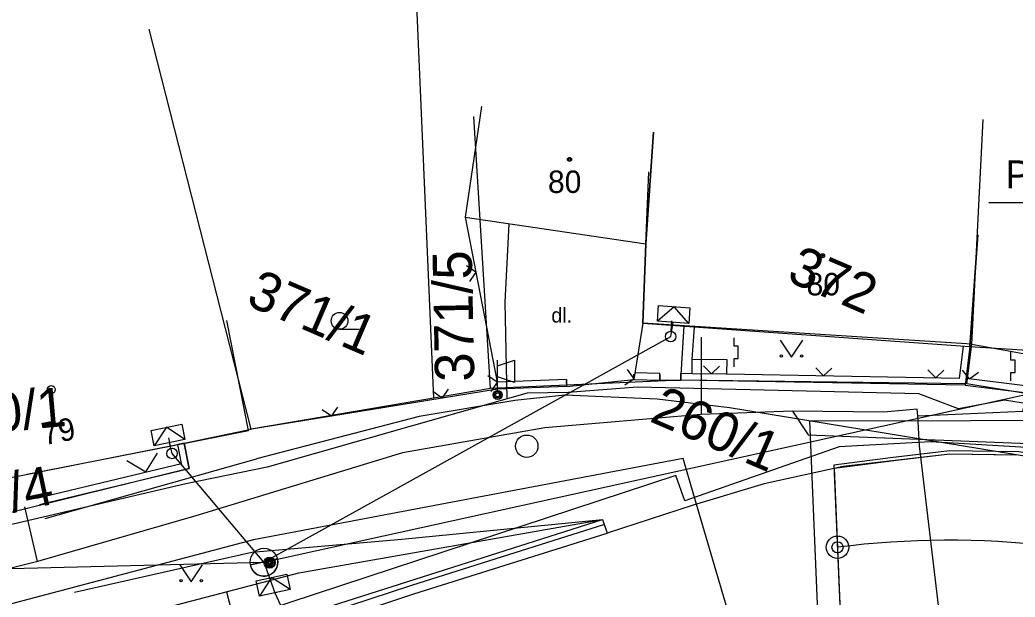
# Model space of a CAD drawing. Extents: x -643342 to -638635, y -1201752 to -1189948.
# Drawn here: x -639618.07 to -639573.69, y -1192702.06 to -1192676.32 of the extents above; entities that cross this region are included whole.
import ezdxf

# ---------------------------------------------------------------- set-up
doc = ezdxf.new("R2010")
doc.units = 0
for name, color, linetype in [('42', 7, 'Continuous'), ('IS_EL_NN_NADZEMNÍ', 7, 'Continuous'), ('IS_EL_NN_PODZEMNÍ', 7, 'Continuous'), ('IS_PLYN_STL', 7, 'Continuous'), ('IS_TELEF_MISTNI_ZAMERENO', 7, 'Continuous'), ('IS_VODOVOD_VAS', 7, 'Continuous'), ('K-HRANICE_KN', 7, 'Continuous'), ('K-ČÍSLA_PARCEL', 7, 'Continuous'), ('N-HECTOMETRY', 7, 'Continuous'), ('N-OBVOD STAVBY 06', 7, 'Continuous'), ('N-OSA', 7, 'Continuous'), ('N-SILNICE', 7, 'Continuous'), ('N-SRAFY_PLOCHY', 7, 'Continuous'), ('tomaštík - Džuganovi - Vrstva 36', 7, 'Continuous'), ('Z-budovy', 7, 'Continuous'), ('Z-hrany_a_čáry', 7, 'Continuous'), ('Z-popisy', 7, 'Continuous'), ('Z-sloupy', 7, 'Continuous'), ('Z-vchody_vjezdy', 7, 'Continuous'), ('Z-VO_rozhlas', 7, 'Continuous'), ('Z-značky', 7, 'Continuous'), ('Z-šachty_poklopy', 7, 'Continuous')]:
    doc.layers.add(name, color=color, linetype=linetype)

# ---------------------------------------------------------------- blocks, each defined once
blk = doc.blocks.new('hecto2')
at = {"layer": 'N-HECTOMETRY'}
blk.add_circle((0, 0), 0.25, dxfattribs=at)

msp = doc.modelspace()

# ---------------------------------------------------------------- linework, layer by layer
at = {"layer": '42'}
msp.add_line((-639521.209, -1192684.475), (-639574.855, -1192684.475), dxfattribs=at)
at = {"layer": 'IS_EL_NN_NADZEMNÍ'}
for p, q in [((-639607.19, -1192700.5), (-639570.95, -1192692.53)), ((-639638.4, -1192701.27), (-639607.19, -1192700.5))]:
    msp.add_line(p, q, dxfattribs=at)
for points in [[(-639588.242, -1192689.859), (-639588.89, -1192689.111), (-639589.638, -1192689.76)], [(-639589.034, -1192690.206), (-639589.001, -1192689.737)], [(-639610.714, -1192695.034), (-639611.536, -1192694.484), (-639612.087, -1192695.307)], [(-639611.336, -1192695.419), (-639611.428, -1192694.958)], [(-639607.797, -1192700.623), (-639606.586, -1192700.357)], [(-639606.586, -1192700.357), (-639607.797, -1192700.623)], [(-639606.027, -1192701.71), (-639606.86, -1192701.177), (-639607.394, -1192702.01)]]:
    msp.add_lwpolyline(points, dxfattribs=at)
for centre, radius in [((-639589.05, -1192690.44), 0.235), ((-639611.29, -1192695.65), 0.235), ((-639607.19, -1192700.5), 0.62)]:
    msp.add_circle(centre, radius, dxfattribs=at)
for centre, radius, start, end in [((-639607.19, -1192700.5), 0.62, 191.4816, 12.4006), ((-639607.175, -1192700.477), 0.601, 10.6274, 11.5516)]:
    msp.add_arc(centre, radius, start, end, dxfattribs=at)
at = {"layer": 'IS_EL_NN_PODZEMNÍ'}
for p, q in [((-639589.05, -1192690.44), (-639588.94, -1192689.81)), ((-639607.19, -1192700.5), (-639589.05, -1192690.44)), ((-639611.29, -1192695.65), (-639611.4, -1192695.17)), ((-639607.19, -1192700.5), (-639611.29, -1192695.65)), ((-639607.19, -1192700.5), (-639606.71, -1192701.86)), ((-639606.71, -1192701.86), (-639601.14, -1192713.85))]:
    msp.add_line(p, q, dxfattribs=at)
for points in [[(-639588.242, -1192689.859), (-639589.638, -1192689.76), (-639589.589, -1192689.062), (-639588.192, -1192689.16)], [(-639610.714, -1192695.034), (-639612.087, -1192695.307), (-639612.223, -1192694.621), (-639610.85, -1192694.348)], [(-639606.027, -1192701.71), (-639607.394, -1192702.01), (-639607.544, -1192701.327), (-639606.177, -1192701.027)]]:
    msp.add_lwpolyline(points, close=True, dxfattribs=at)
at = {"layer": 'IS_PLYN_STL'}
for p, q in [((-639587.69, -1192690.47), (-639587.69, -1192693.92)), ((-639617.283, -1192700.464), (-639617.859, -1192698.031))]:
    msp.add_line(p, q, dxfattribs=at)
for points in [[(-639578.03, -1192693.98), (-639573.34, -1192693.76), (-639573.09, -1192692.81)], [(-639570.45, -1192706.22), (-639576.7, -1192705.19), (-639576.87, -1192704.12), (-639577.01, -1192703.18), (-639577.96, -1192695.31), (-639578.03, -1192693.98), (-639578.05, -1192693.68), (-639579.55, -1192693.81), (-639583.62, -1192693.77), (-639587.69, -1192693.92), (-639594.67, -1192694.51), (-639601.01, -1192695.63), (-639610.23, -1192698.44), (-639617.283, -1192700.464), (-639617.34, -1192700.48), (-639623.98, -1192702.14), (-639628.948, -1192702.355), (-639633.45, -1192702.74), (-639634.48, -1192702.71), (-639636.683, -1192702.608)], [(-639583.62, -1192693.77), (-639582.92, -1192694.82), (-639573.09, -1192695.21), (-639565.35, -1192697.2), (-639561.18, -1192697.58), (-639560.71, -1192695.86)]]:
    msp.add_lwpolyline(points, dxfattribs=at)
at = {"layer": 'IS_TELEF_MISTNI_ZAMERENO'}
for p, q in [((-639596.43, -1192688.91), (-639596.26, -1192685.42)), ((-639596.35, -1192693.22), (-639596.43, -1192688.91)), ((-639595.45, -1192692.97), (-639596.35, -1192693.22)), ((-639593.62, -1192692.94), (-639595.45, -1192692.97)), ((-639590.53, -1192692.7), (-639593.62, -1192692.94)), ((-639590.53, -1192692.7), (-639593.62, -1192692.94)), ((-639577.98, -1192692.99), (-639590.53, -1192692.7)), ((-639576.21, -1192693.66), (-639577.98, -1192692.99)), ((-639596.35, -1192693.22), (-639607.04, -1192696.26)), ((-639574.16, -1192693.27), (-639576.21, -1192693.66)), ((-639569.08, -1192694.1), (-639574.16, -1192693.27)), ((-639607.04, -1192696.26), (-639610.67, -1192697)), ((-639607.04, -1192696.26), (-639610.67, -1192697)), ((-639610.67, -1192697), (-639622.4, -1192699.74))]:
    msp.add_line(p, q, dxfattribs=at)
at = {"layer": 'IS_VODOVOD_VAS'}
msp.add_lwpolyline([(-639584.92, -1192706.29), (-639585.94, -1192704.58), (-639587.84, -1192698.12), (-639588.49, -1192695.88), (-639607.65, -1192699.5), (-639629.99, -1192705.4), (-639631.51, -1192705.27), (-639640.591, -1192704.61)], dxfattribs=at)
at = {"layer": 'K-HRANICE_KN'}
for p, q in [((-639599.62, -1192693.191), (-639600.421, -1192674.597)), ((-639607.76, -1192694.57), (-639612.305, -1192676.741)), ((-639597.08, -1192692.76), (-639597.826, -1192680.625)), ((-639575.62, -1192690.78), (-639575.113, -1192680.767)), ((-639590.16, -1192686.312), (-639590.03, -1192683.095)), ((-639590.29, -1192689.85), (-639590.16, -1192686.312)), ((-639575.62, -1192690.78), (-639590.29, -1192689.85)), ((-639588.6, -1192692.38), (-639588.447, -1192689.967)), ((-639575.84, -1192692.55), (-639575.62, -1192690.78)), ((-639575.62, -1192690.78), (-639566.446, -1192692.455)), ((-639588.6, -1192692.38), (-639597.08, -1192692.76)), ((-639575.84, -1192692.55), (-639588.6, -1192692.38)), ((-639566.95, -1192694.02), (-639575.84, -1192692.55)), ((-639597.08, -1192692.76), (-639607.76, -1192694.57)), ((-639610.742, -1192695.196), (-639607.76, -1192694.57)), ((-639624.53, -1192697.92), (-639610.742, -1192695.196)), ((-639610.742, -1192695.196), (-639610.52, -1192696.32)), ((-639577.457, -1192695.138), (-639581.542, -1192695.358)), ((-639572.275, -1192695.446), (-639577.457, -1192695.138)), ((-639581.542, -1192695.358), (-639588.423, -1192697.771)), ((-639610.52, -1192696.32), (-639624.66, -1192699.82)), ((-639588.818, -1192696.629), (-639610.323, -1192703.699)), ((-639588.423, -1192697.771), (-639588.818, -1192696.629))]:
    msp.add_line(p, q, dxfattribs=at)
at = {"layer": 'N-HECTOMETRY'}
msp.add_circle((-639581.61, -1192699.835), 0.5, dxfattribs=at)
at = {"layer": 'N-OBVOD STAVBY 06'}
msp.add_lwpolyline([(-639543.655, -1192715.381), (-639582.345, -1192706.289), (-639582.842, -1192694.203), (-639561.36, -1192694.16)], dxfattribs=at)
at = {"layer": 'N-OSA'}
msp.add_arc((-639576.655, -1192738.582), 39.062, 69.3045, 97.2869, dxfattribs=at)
at = {"layer": 'N-SILNICE'}
for points in [[(-639539.167, -1192706.72), (-639553.675, -1192701.206), (-639557.927, -1192699.59), (-639562.791, -1192697.76), (-639564.715, -1192697.264), (-639568.845, -1192696.364), (-639573.526, -1192695.58), (-639576.608, -1192695.53), (-639579.252, -1192695.84), (-639581.774, -1192696.177), (-639581.461, -1192703.45)], [(-639576.6, -1192695.68), (-639579.233, -1192695.989), (-639581.754, -1192696.326)], [(-639539.22, -1192706.86), (-639553.728, -1192701.346), (-639557.98, -1192699.73), (-639562.836, -1192697.903), (-639564.75, -1192697.41), (-639568.873, -1192696.511), (-639573.54, -1192695.73), (-639576.6, -1192695.68)]]:
    msp.add_lwpolyline(points, dxfattribs=at)
at = {"layer": 'N-SRAFY_PLOCHY'}
for p, q in [((-639576.6, -1192695.68), (-639578.975, -1192695.959)), ((-639573.649, -1192695.728), (-639576.6, -1192695.68)), ((-639578.975, -1192695.959), (-639581.754, -1192696.326)), ((-639581.754, -1192696.326), (-639581.467, -1192703.299))]:
    msp.add_line(p, q, dxfattribs=at)
at = {"layer": 'Z-budovy'}
for p, q in [((-639597.491, -1192680.189), (-639598.21, -1192685.11)), ((-639590.16, -1192686.312), (-639589.817, -1192681.324)), ((-639589.817, -1192681.324), (-639590.16, -1192686.312)), ((-639598.21, -1192685.11), (-639590.16, -1192686.312)), ((-639575.354, -1192685.903), (-639575.71, -1192690.89)), ((-639575.71, -1192690.89), (-639575.354, -1192685.903)), ((-639590.16, -1192686.312), (-639590.29, -1192689.85)), ((-639607.88, -1192694.63), (-639608.849, -1192689.725)), ((-639607.88, -1192694.63), (-639608.849, -1192689.725)), ((-639590.29, -1192689.85), (-639575.71, -1192690.89)), ((-639575.71, -1192690.89), (-639570.28, -1192691.22)), ((-639610.41, -1192695.13), (-639607.88, -1192694.63)), ((-639610.41, -1192695.13), (-639607.88, -1192694.63)), ((-639617.744, -1192696.579), (-639610.41, -1192695.13)), ((-639617.744, -1192696.579), (-639610.41, -1192695.13))]:
    msp.add_line(p, q, dxfattribs=at)
at = {"layer": 'Z-hrany_a_čáry'}
for p, q in [((-639598.21, -1192685.11), (-639596.792, -1192692.48)), ((-639597.738, -1192687.565), (-639598.152, -1192687.284)), ((-639597.738, -1192687.565), (-639598.018, -1192687.979)), ((-639590.29, -1192689.85), (-639590.69, -1192692.36)), ((-639588.09, -1192691.45), (-639587.988, -1192690.014)), ((-639576.01, -1192690.869), (-639576.177, -1192692.305)), ((-639575.71, -1192690.89), (-639575.91, -1192692.61)), ((-639588.094, -1192692.102), (-639588.09, -1192691.45)), ((-639588.09, -1192691.45), (-639586.55, -1192691.46)), ((-639587.23, -1192692.108), (-639587.581, -1192691.751)), ((-639587.23, -1192692.108), (-639586.873, -1192691.756)), ((-639586.55, -1192691.46), (-639586.554, -1192692.112)), ((-639596.793, -1192692.475), (-639597.207, -1192692.194)), ((-639590.683, -1192692.319), (-639590.977, -1192691.914)), ((-639589.535, -1192692.08), (-639590.642, -1192692.061)), ((-639589.54, -1192692.38), (-639589.535, -1192692.08)), ((-639588.6, -1192692.38), (-639588.595, -1192692.08)), ((-639588.094, -1192692.102), (-639588.595, -1192692.08)), ((-639586.554, -1192692.112), (-639588.094, -1192692.102)), ((-639586.554, -1192692.112), (-639588.094, -1192692.102)), ((-639576.177, -1192692.305), (-639586.554, -1192692.112)), ((-639582.23, -1192692.192), (-639582.578, -1192691.832)), ((-639582.23, -1192692.192), (-639581.87, -1192691.845)), ((-639577.231, -1192692.285), (-639577.578, -1192691.925)), ((-639577.231, -1192692.285), (-639576.871, -1192691.938)), ((-639575.721, -1192692.331), (-639576.03, -1192691.937)), ((-639575.721, -1192692.331), (-639575.327, -1192692.022)), ((-639596.793, -1192692.475), (-639597.074, -1192692.889)), ((-639593.702, -1192692.36), (-639596.792, -1192692.48)), ((-639596.78, -1192692.78), (-639596.792, -1192692.48)), ((-639593.69, -1192692.66), (-639596.78, -1192692.78)), ((-639593.702, -1192692.36), (-639593.69, -1192692.66)), ((-639590.683, -1192692.319), (-639591.089, -1192692.613)), ((-639590.69, -1192692.36), (-639589.54, -1192692.38)), ((-639575.91, -1192692.61), (-639588.6, -1192692.38)), ((-639575.91, -1192692.61), (-639573.27, -1192692.93)), ((-639573.239, -1192692.631), (-639575.875, -1192692.312)), ((-639596.78, -1192692.78), (-639607.83, -1192694.59)), ((-639599.247, -1192693.184), (-639599.654, -1192692.892)), ((-639599.247, -1192693.184), (-639598.955, -1192692.778)), ((-639593.77, -1192693.06), (-639595.999, -1192693.287)), ((-639589.652, -1192693.232), (-639593.77, -1192693.06)), ((-639595.999, -1192693.287), (-639600.267, -1192693.999)), ((-639586.424, -1192693.615), (-639589.652, -1192693.232)), ((-639600.267, -1192693.999), (-639607.52, -1192695.89)), ((-639604.181, -1192693.992), (-639604.588, -1192693.7)), ((-639604.181, -1192693.992), (-639603.889, -1192693.586)), ((-639573.54, -1192695.73), (-639586.424, -1192693.615)), ((-639610.742, -1192695.196), (-639611.036, -1192695.254)), ((-639610.87, -1192696.096), (-639611.036, -1192695.254)), ((-639610.52, -1192696.32), (-639610.742, -1192695.196)), ((-639612.455, -1192696.477), (-639611.938, -1192695.633)), ((-639576.6, -1192695.68), (-639581.351, -1192696.238)), ((-639573.54, -1192695.73), (-639576.6, -1192695.68)), ((-639617.316, -1192697.647), (-639610.87, -1192696.096)), ((-639616.953, -1192698.551), (-639607.52, -1192695.89)), ((-639613.299, -1192695.96), (-639612.455, -1192696.477)), ((-639617.203, -1192697.928), (-639610.52, -1192696.32)), ((-639581.351, -1192696.238), (-639584.878, -1192697.005)), ((-639584.878, -1192697.005), (-639588.049, -1192697.964)), ((-639588.049, -1192697.964), (-639591.88, -1192699.2)), ((-639614.125, -1192705.604), (-639592.09, -1192698.59)), ((-639605.63, -1192700.97), (-639592.09, -1192698.59)), ((-639601.04, -1192699.47), (-639592.09, -1192698.59)), ((-639592.009, -1192698.826), (-639600.61, -1192701.54)), ((-639592.09, -1192698.59), (-639591.88, -1192699.2)), ((-639600.51, -1192701.91), (-639591.88, -1192699.2)), ((-639607.724, -1192700.056), (-639601.04, -1192699.47)), ((-639615.636, -1192701.836), (-639607.724, -1192700.056)), ((-639615.002, -1192703.417), (-639605.63, -1192700.97)), ((-639600.61, -1192701.54), (-639614.004, -1192705.907)), ((-639608.866, -1192701.819), (-639608.655, -1192702.629)), ((-639608.14, -1192704.44), (-639600.51, -1192701.91))]:
    msp.add_line(p, q, dxfattribs=at)
at = {"layer": 'Z-sloupy'}
for radius in [0.25, 0.2, 0.15, 0.1, 0.05]:
    msp.add_circle((-639606.94, -1192700.52), radius, dxfattribs=at)
at = {"layer": 'Z-vchody_vjezdy'}
for p, q in [((-639590.715, -1192692.111), (-639590.69, -1192692.36)), ((-639589.54, -1192692.13), (-639589.54, -1192692.38)), ((-639588.6, -1192692.13), (-639588.6, -1192692.38)), ((-639593.715, -1192692.411), (-639593.69, -1192692.66)), ((-639593.69, -1192692.66), (-639590.69, -1192692.36)), ((-639589.54, -1192692.38), (-639588.6, -1192692.38)), ((-639610.41, -1192695.13), (-639608.468, -1192694.746))]:
    msp.add_line(p, q, dxfattribs=at)
at = {"layer": 'Z-VO_rozhlas'}
for p, q in [((-639596.77, -1192692.84), (-639596.77, -1192691.49)), ((-639596.77, -1192691.74), (-639596.02, -1192691.49)), ((-639596.02, -1192691.49), (-639596.02, -1192692.49)), ((-639596.02, -1192692.49), (-639596.77, -1192692.24))]:
    msp.add_line(p, q, dxfattribs=at)
for radius in [0.2, 0.145, 0.0876]:
    msp.add_circle((-639596.77, -1192693.04), radius, dxfattribs=at)
at = {"layer": 'Z-značky'}
for p, q in [((-639603.817, -1192690.112), (-639602.942, -1192690.112)), ((-639586.218, -1192690.867), (-639586.219, -1192690.499)), ((-639586.035, -1192690.868), (-639586.218, -1192690.867)), ((-639586.035, -1192691.42), (-639586.035, -1192690.868)), ((-639584.16, -1192690.605), (-639583.66, -1192691.355)), ((-639583.66, -1192691.355), (-639583.16, -1192690.605)), ((-639573.874, -1192691.495), (-639573.875, -1192691.127)), ((-639586.219, -1192691.788), (-639586.218, -1192691.42)), ((-639586.218, -1192691.42), (-639586.035, -1192691.42)), ((-639573.691, -1192691.496), (-639573.874, -1192691.495)), ((-639573.691, -1192692.048), (-639573.691, -1192691.496)), ((-639573.875, -1192692.416), (-639573.874, -1192692.048)), ((-639573.874, -1192692.048), (-639573.691, -1192692.048)), ((-639610.936, -1192700.623), (-639610.436, -1192701.373)), ((-639610.436, -1192701.373), (-639609.936, -1192700.623))]:
    msp.add_line(p, q, dxfattribs=at)
for centre, radius in [((-639593.562, -1192682.543), 0.09), ((-639593.562, -1192682.543), 0.0398), ((-639582.273, -1192686.834), 0.09), ((-639582.273, -1192686.834), 0.0398), ((-639603.817, -1192689.737), 0.375), ((-639584.11, -1192691.305), 0.05), ((-639583.211, -1192691.305), 0.05), ((-639616.676, -1192692.803), 0.175), ((-639610.886, -1192701.323), 0.05), ((-639609.987, -1192701.323), 0.05)]:
    msp.add_circle(centre, radius, dxfattribs=at)
at = {"layer": 'Z-šachty_poklopy'}
msp.add_circle((-639595.47, -1192695.33), 0.5, dxfattribs=at)

# ---------------------------------------------------------------- block references
at = {"layer": 'N-HECTOMETRY'}
msp.add_blockref('hecto2', (-639581.61, -1192699.835), dxfattribs=at)

# ---------------------------------------------------------------- texts
at = {"layer": 'K-ČÍSLA_PARCEL'}
for s, rotation, p in [('371/5', 91.1735, (-639597.806, -1192692.437)), ('372', 336.7309, (-639583.931, -1192687.937)), ('371/1', 336.7309, (-639608.044, -1192689.005)), ('370/1', 5.0792, (-639621.791, -1192694.942)), ('260/1', 336.7309, (-639590.047, -1192694.198)), ('370/4', 12.0063, (-639622.206, -1192699.102))]:
    msp.add_text(s, height=1.75, rotation=rotation, dxfattribs=at).set_placement(p)
at = {"layer": 'tomaštík - Džuganovi - Vrstva 36'}
msp.add_text('PROPOJ DO STÁVAJÍCÍHO STL PLYNOVODU PE d 110', height=1.25, rotation=0.0307, dxfattribs=at).set_placement((-639574.119, -1192683.838))
at = {"layer": 'Z-popisy'}
for s, height, p in [('80', 1, (-639594.522, -1192684.037)), ('80', 1, (-639582.986, -1192688.603)), ('dl.', 0.65, (-639594.371, -1192689.813))]:
    msp.add_text(s, height=height, dxfattribs=at).set_placement(p)
msp.add_text('79', height=1, rotation=11.1228, dxfattribs=at).set_placement((-639616.994, -1192695.291))

doc.saveas('drawing.dxf')
